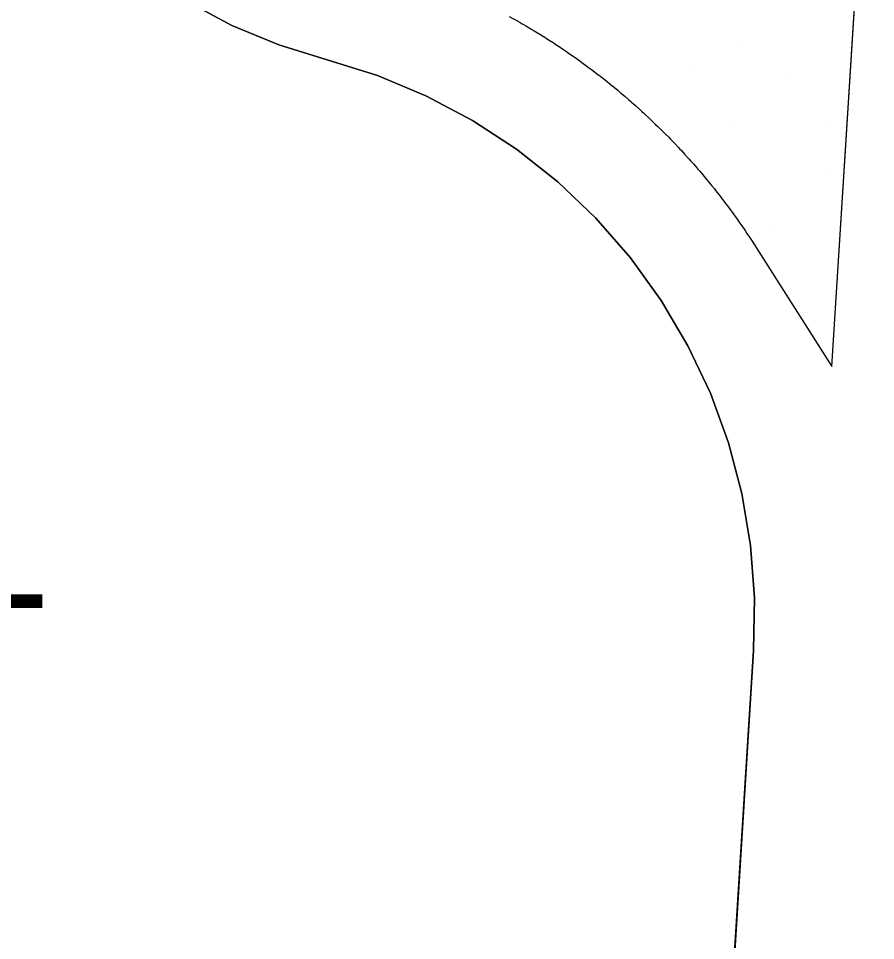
# Model space of a CAD drawing. Extents: x 419109 to 421295, y 4452223 to 4457798.
# Drawn here: x 420023.1 to 420094.2, y 4453559.1 to 4453635.5 of the extents above; entities that cross this region are included whole.
import ezdxf

# ---------------------------------------------------------------- set-up
doc = ezdxf.new("R2010")
doc.units = 0
for name, color, linetype in [('ADAKENARI', 7, 'Continuous'), ('Default', 7, 'Continuous'), ('KALDIRIM', 7, 'Continuous'), ('LJ_SEMBOL', 7, 'Continuous'), ('PL_AYA_PARK_DINLENME', 7, 'Continuous'), ('PL_TURZM', 7, 'Continuous'), ('TR_PARKALANI', 7, 'Continuous'), ('TR_TİCT', 7, 'Continuous')]:
    doc.layers.add(name, color=color, linetype=linetype)

# ---------------------------------------------------------------- blocks, each defined once
blk = doc.blocks.new('POINT_DISPLAY')
at = {"layer": 'Default'}
blk.add_line((0, 0), (0, 0), dxfattribs=at)

msp = doc.modelspace()

# ---------------------------------------------------------------- linework, layer by layer
at = {"layer": 'ADAKENARI'}
for p, q in [((420037.126, 4453636.859), (420040.844, 4453634.897)), ((420040.844, 4453634.897), (420044.726, 4453633.283)), ((420044.726, 4453633.283), (420048.738, 4453632.03)), ((420048.738, 4453632.03), (420052.898, 4453630.731)), ((420052.898, 4453630.731), (420056.922, 4453629.055)), ((420056.922, 4453629.055), (420060.775, 4453627.018)), ((420060.775, 4453627.018), (420064.425, 4453624.636)), ((420064.425, 4453624.636), (420067.841, 4453621.93)), ((420067.841, 4453621.93), (420070.995, 4453618.921)), ((420070.995, 4453618.921), (420073.86, 4453615.637)), ((420073.86, 4453615.637), (420076.411, 4453612.104)), ((420076.411, 4453612.104), (420078.628, 4453608.351)), ((420078.628, 4453608.351), (420080.492, 4453604.412)), ((420080.492, 4453604.412), (420081.987, 4453600.318)), ((420081.987, 4453600.318), (420083.101, 4453596.104)), ((420083.101, 4453596.104), (420083.823, 4453591.806)), ((420083.823, 4453591.806), (420084.149, 4453587.46)), ((420084.149, 4453587.46), (420084.074, 4453583.102)), ((420084.074, 4453583.102), (420080.946, 4453533.453))]:
    msp.add_line(p, q, dxfattribs=at)
at = {"layer": 'KALDIRIM'}
msp.add_line((420090.567, 4453606.636), (420094.182, 4453664.006), dxfattribs=at)
msp.add_lwpolyline([(420063.81, 4453635.643), (420064.172, 4453635.443), (420064.5, 4453635.259), (420064.533, 4453635.241), (420064.727, 4453635.13), (420064.891, 4453635.035), (420065.249, 4453634.828), (420065.605, 4453634.617), (420065.702, 4453634.559), (420065.899, 4453634.44), (420066.028, 4453634.362), (420066.353, 4453634.163), (420066.665, 4453633.969), (420066.676, 4453633.962), (420066.998, 4453633.759), (420067.274, 4453633.582), (420067.319, 4453633.553), (420067.617, 4453633.359), (420067.638, 4453633.345), (420067.956, 4453633.136), (420068.272, 4453632.924), (420068.556, 4453632.731), (420068.587, 4453632.709), (420068.623, 4453632.685), (420068.901, 4453632.493), (420069.213, 4453632.275), (420069.482, 4453632.084), (420069.524, 4453632.054), (420069.833, 4453631.832), (420069.946, 4453631.749), (420070.14, 4453631.607), (420070.396, 4453631.418), (420070.446, 4453631.381), (420070.751, 4453631.152), (420071.054, 4453630.921), (420071.242, 4453630.776), (420071.295, 4453630.735), (420071.355, 4453630.688), (420071.655, 4453630.453), (420071.954, 4453630.216), (420072.181, 4453630.034), (420072.246, 4453629.981), (420072.25, 4453629.978), (420072.509, 4453629.766), (420072.545, 4453629.737), (420072.839, 4453629.494), (420073.053, 4453629.315), (420073.131, 4453629.249), (420073.421, 4453629.002), (420073.709, 4453628.753), (420073.747, 4453628.72), (420073.91, 4453628.578), (420073.996, 4453628.503), (420074.281, 4453628.25), (420074.564, 4453627.996), (420074.752, 4453627.825), (420074.846, 4453627.739), (420074.955, 4453627.639), (420075.126, 4453627.481), (420075.404, 4453627.221), (420075.579, 4453627.055), (420075.681, 4453626.959), (420075.955, 4453626.695), (420076.131, 4453626.524), (420076.228, 4453626.429), (420076.391, 4453626.269), (420076.499, 4453626.161), (420076.768, 4453625.892), (420077.036, 4453625.621), (420077.186, 4453625.466), (420077.274, 4453625.376), (420077.301, 4453625.348), (420077.565, 4453625.073), (420077.827, 4453624.796), (420077.966, 4453624.648), (420078.087, 4453624.518), (420078.345, 4453624.238), (420078.384, 4453624.195), (420078.601, 4453623.956), (420078.729, 4453623.814), (420078.856, 4453623.672), (420079.108, 4453623.387), (420079.359, 4453623.1), (420079.46, 4453622.983), (420079.475, 4453622.966), (420079.607, 4453622.812), (420079.854, 4453622.521), (420080.098, 4453622.229), (420080.204, 4453622.102), (420080.341, 4453621.936), (420080.5, 4453621.741), (420080.582, 4453621.64), (420080.82, 4453621.344), (420080.915, 4453621.224), (420081.057, 4453621.045), (420081.292, 4453620.745), (420081.505, 4453620.469), (420081.524, 4453620.443), (420081.609, 4453620.332), (420081.755, 4453620.14), (420081.983, 4453619.836), (420082.21, 4453619.529), (420082.285, 4453619.427), (420082.434, 4453619.222), (420082.472, 4453619.169), (420082.656, 4453618.912), (420082.877, 4453618.601), (420082.942, 4453618.508), (420083.095, 4453618.289), (420083.311, 4453617.975), (420083.402, 4453617.842), (420083.525, 4453617.66), (420083.581, 4453617.576), (420083.737, 4453617.344), (420083.946, 4453617.026), (420084.154, 4453616.706), (420084.202, 4453616.632), (420084.293, 4453616.488), (420090.567, 4453606.636)], dxfattribs=at)
at = {"layer": 'PL_AYA_PARK_DINLENME'}
msp.add_lwpolyline([(420063.81, 4453635.643), (420064.172, 4453635.443), (420064.5, 4453635.259), (420064.533, 4453635.241), (420064.727, 4453635.13), (420064.891, 4453635.035), (420065.249, 4453634.828), (420065.605, 4453634.617), (420065.702, 4453634.559), (420065.899, 4453634.44), (420066.028, 4453634.362), (420066.353, 4453634.163), (420066.665, 4453633.969), (420066.676, 4453633.962), (420066.998, 4453633.759), (420067.274, 4453633.582), (420067.319, 4453633.553), (420067.617, 4453633.359), (420067.638, 4453633.345), (420067.956, 4453633.136), (420068.272, 4453632.924), (420068.556, 4453632.731), (420068.587, 4453632.709), (420068.623, 4453632.685), (420068.901, 4453632.493), (420069.213, 4453632.275), (420069.482, 4453632.084), (420069.524, 4453632.054), (420069.833, 4453631.832), (420069.946, 4453631.749), (420070.14, 4453631.607), (420070.396, 4453631.418), (420070.446, 4453631.381), (420070.751, 4453631.152), (420071.054, 4453630.921), (420071.242, 4453630.776), (420071.295, 4453630.735), (420071.355, 4453630.688), (420071.655, 4453630.453), (420071.954, 4453630.216), (420072.181, 4453630.034), (420072.246, 4453629.981), (420072.509, 4453629.766), (420072.545, 4453629.737), (420072.839, 4453629.494), (420073.053, 4453629.315), (420073.131, 4453629.249), (420073.421, 4453629.002), (420073.709, 4453628.753), (420073.747, 4453628.72), (420073.91, 4453628.578), (420073.996, 4453628.503), (420074.281, 4453628.25), (420074.564, 4453627.996), (420074.752, 4453627.825), (420074.846, 4453627.739), (420074.955, 4453627.639), (420075.126, 4453627.481), (420075.404, 4453627.221), (420075.579, 4453627.055), (420075.681, 4453626.959), (420075.955, 4453626.695), (420076.131, 4453626.524), (420076.228, 4453626.429), (420076.391, 4453626.269), (420076.499, 4453626.161), (420076.768, 4453625.892), (420077.036, 4453625.621), (420077.186, 4453625.466), (420077.274, 4453625.376), (420077.301, 4453625.348), (420077.565, 4453625.073), (420077.827, 4453624.796), (420077.966, 4453624.648), (420078.087, 4453624.518), (420078.345, 4453624.238), (420078.384, 4453624.195), (420078.601, 4453623.956), (420078.729, 4453623.814), (420078.856, 4453623.672), (420079.108, 4453623.387), (420079.359, 4453623.1), (420079.46, 4453622.983), (420079.475, 4453622.966), (420079.607, 4453622.812), (420079.854, 4453622.521), (420080.098, 4453622.229), (420080.204, 4453622.102), (420080.341, 4453621.936), (420080.5, 4453621.741), (420080.582, 4453621.64), (420080.82, 4453621.344), (420080.915, 4453621.224), (420081.057, 4453621.045), (420081.292, 4453620.745), (420081.505, 4453620.469), (420081.524, 4453620.443), (420081.609, 4453620.332), (420081.755, 4453620.14), (420081.983, 4453619.836), (420082.21, 4453619.529), (420082.285, 4453619.427), (420082.434, 4453619.222), (420082.472, 4453619.169), (420082.656, 4453618.912), (420082.877, 4453618.601), (420082.942, 4453618.508), (420083.095, 4453618.289), (420083.311, 4453617.975), (420083.402, 4453617.842), (420083.525, 4453617.66), (420083.581, 4453617.576), (420083.737, 4453617.344), (420083.946, 4453617.026), (420084.154, 4453616.706), (420084.202, 4453616.632), (420084.293, 4453616.488), (420090.567, 4453606.636), (420094.182, 4453664.006)], dxfattribs=at)
at = {"layer": 'PL_TURZM'}
msp.add_lwpolyline([(420080.946, 4453533.453), (420084.074, 4453583.102), (420084.149, 4453587.46), (420083.823, 4453591.806), (420083.101, 4453596.104), (420081.987, 4453600.318), (420080.492, 4453604.412), (420078.628, 4453608.351), (420076.411, 4453612.104), (420073.86, 4453615.637), (420070.995, 4453618.921), (420067.841, 4453621.93), (420064.425, 4453624.636), (420060.775, 4453627.018), (420056.922, 4453629.055), (420052.898, 4453630.731), (420048.738, 4453632.03), (420044.726, 4453633.283), (420040.844, 4453634.897), (420037.126, 4453636.859)], dxfattribs=at)
at = {"layer": 'TR_TİCT'}
msp.add_lwpolyline([(420080.946, 4453533.453), (420084.074, 4453583.102), (420084.149, 4453587.46), (420083.823, 4453591.806), (420083.101, 4453596.104), (420081.987, 4453600.318), (420080.492, 4453604.412), (420078.628, 4453608.351), (420076.411, 4453612.104), (420073.86, 4453615.637), (420070.995, 4453618.921), (420067.841, 4453621.93), (420064.425, 4453624.636), (420060.775, 4453627.018), (420056.922, 4453629.055), (420052.898, 4453630.731), (420048.738, 4453632.03), (420044.726, 4453633.283), (420040.844, 4453634.897), (420037.126, 4453636.859)], dxfattribs=at)

# ---------------------------------------------------------------- block references
at = {"layer": 'TR_PARKALANI', "xscale": 0.1, "yscale": 0.10000000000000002}
for p in [(420082.956, 4453633.272), (420079.173, 4453631.617), (420086.752, 4453630.806), (420082.483, 4453626.652), (420089.942, 4453626.889), (420089.942, 4453622.633), (420085.547, 4453618.247), (420089.942, 4453607.314)]:
    msp.add_blockref('POINT_DISPLAY', p, dxfattribs=at)

# ---------------------------------------------------------------- texts
at = {"layer": 'LJ_SEMBOL'}
msp.add_text('TICT', height=10, dxfattribs=at).set_placement((419995.729, 4453577.746))

doc.saveas('drawing.dxf')
